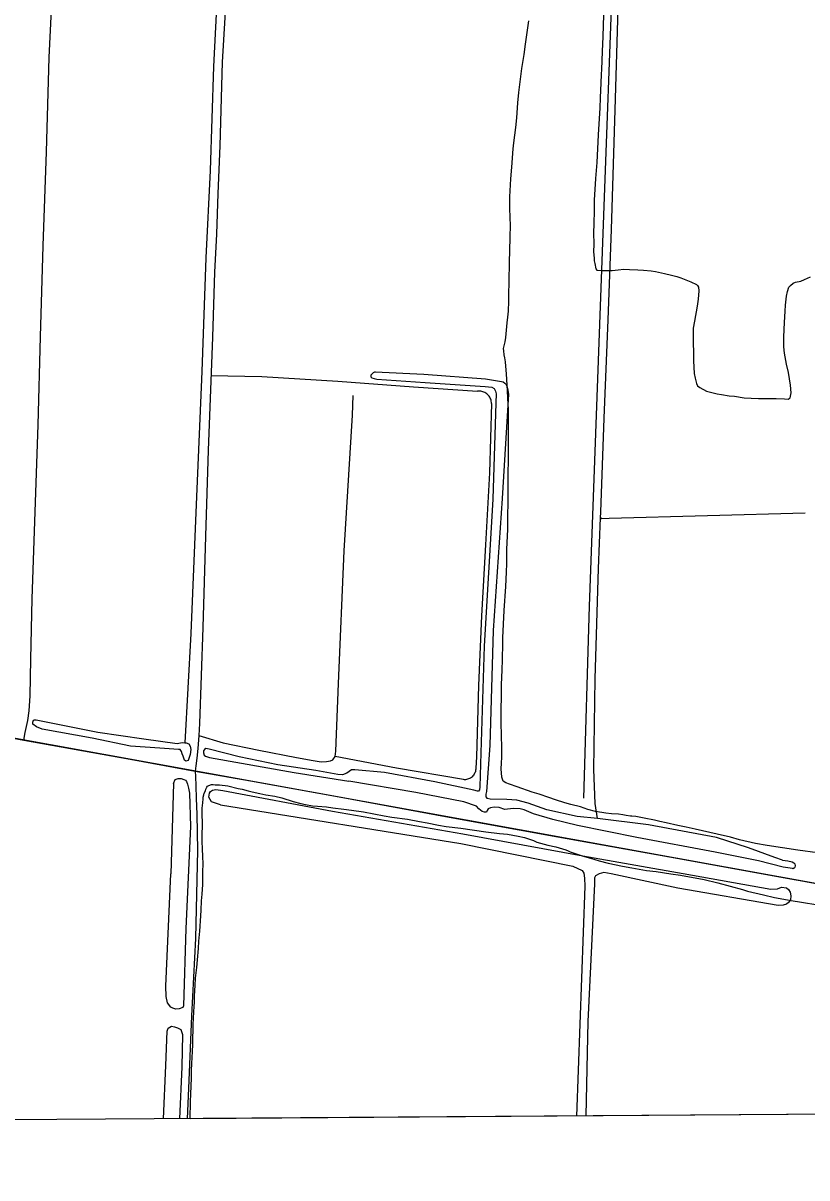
# Model space of a CAD drawing. Extents: x 3508733 to 3546731, y 546897 to 572481.
# Drawn here: x 3530654 to 3532290, y 552296 to 554707 of the extents above; entities that cross this region are included whole.
import ezdxf

# ---------------------------------------------------------------- set-up
doc = ezdxf.new("R2010")
doc.units = 0
for name, color, linetype in [('V-DTCH-CNTR', 7, 'Continuous'), ('V-GRID-FRAM', 7, 'Continuous'), ('V-RAIL-TRAK', 7, 'Continuous'), ('V-ROAD-CNTR', 7, 'Continuous'), ('V-SITE-VEGE', 7, 'Continuous'), ('V-TOPO-SHOR', 7, 'Continuous')]:
    doc.layers.add(name, color=color, linetype=linetype)

msp = doc.modelspace()

# ---------------------------------------------------------------- linework, layer by layer
at = {"layer": 'V-DTCH-CNTR'}
for points in [[(3530655.7, 553210.2), (3530658.8, 553226.1), (3530664.3, 553250.7), (3530666.8, 553271.1), (3530668.8, 553302.6), (3530670.6, 553378.8), (3530673, 553505.1), (3530678.2, 553646.5), (3530685.9, 553868.4), (3530690.3, 554051.8), (3530696, 554241.9), (3530703.2, 554438.5), (3530708.7, 554635.2), (3530718.3, 554834.6), (3530718.4, 554836.8)], [(3531080.8, 554811.6), (3531078.3, 554765.9), (3531069.8, 554625.5), (3531064.9, 554450.7), (3531060.9, 554351.5), (3531057.8, 554266), (3531053.8, 554186.7), (3531049.3, 554051.5), (3531046.5, 553977.2), (3531040.7, 553815.5), (3531034.8, 553635.6), (3531029.1, 553444.9), (3531022.5, 553244.7), (3531020.9, 553219.7), (3531019.1, 553192.8), (3531016.9, 553172.5), (3531014.6, 553156.3), (3531013.6, 553145.1)], [(3531824.6, 553088.5), (3531836.3, 553489.6), (3531851.4, 553888.6), (3531867.9, 554343.7), (3531884.1, 554775.9), (3531749, 554778.9), (3531679.7, 554780.4), (3531566.1, 554786.6), (3531395.7, 554799.1)], [(3531046.3, 553971.4), (3531152.7, 553969.3), (3531311.3, 553959.7), (3531469.3, 553947.5), (3531602.6, 553938.4)], [(3531020.9, 553219.7), (3531072.1, 553204.5), (3531146.4, 553189), (3531224.7, 553173.5), (3531259.7, 553167.2), (3531276.3, 553164.8), (3531287.4, 553165.3), (3531296.2, 553167.1), (3531300.7, 553168.7), (3531305.8, 553176), (3531307.2, 553186.7), (3531312.7, 553328.5), (3531324.4, 553604.9), (3531341.6, 553888.1), (3531343.4, 553929.4)], [(3531631.9, 553912.8), (3531631.8, 553915.1), (3531631.5, 553917.4), (3531631, 553919.7), (3531630.3, 553921.9), (3531629.4, 553924), (3531628.3, 553926.1), (3531627, 553928), (3531625.5, 553929.8), (3531623.9, 553931.5), (3531622.2, 553933), (3531620.3, 553934.4), (3531618.3, 553935.6), (3531616.2, 553936.6), (3531614.1, 553937.4), (3531611.8, 553938), (3531609.5, 553938.4), (3531607.2, 553938.6), (3531604.9, 553938.6), (3531602.6, 553938.4)], [(3531631.9, 553912.8), (3531627.7, 553767.7), (3531619.7, 553617.9), (3531611.1, 553469.7), (3531605.1, 553324.2), (3531600.6, 553175.4), (3531599, 553151.4)], [(3531573.2, 553127.5), (3531433.6, 553151.8), (3531305.8, 553176)], [(3531013.6, 553145.1), (3531013.9, 553134.3), (3531014.8, 553114.4), (3531015.8, 553088), (3531016.2, 553071.9), (3531016.7, 553054.6), (3531018.2, 552980.4)], [(3531599, 553151.4), (3531599, 553149.2), (3531598.7, 553147), (3531598.3, 553144.8), (3531597.6, 553142.7), (3531596.8, 553140.7), (3531595.8, 553138.7), (3531594.5, 553136.9), (3531593.1, 553135.2), (3531591.6, 553133.6), (3531589.9, 553132.1), (3531588.1, 553130.9), (3531586.1, 553129.8), (3531584.1, 553128.9), (3531582, 553128.2), (3531579.8, 553127.7), (3531577.6, 553127.4), (3531575.4, 553127.4), (3531573.2, 553127.5)], [(3531018.2, 552980.4), (3531013.8, 552795.7), (3531005.5, 552634.7)], [(3531005.5, 552634.7), (3531000.3, 552499.1), (3530996.5, 552419.7)]]:
    msp.add_lwpolyline(points, dxfattribs=at)
at = {"layer": 'V-GRID-FRAM'}
msp.add_lwpolyline([(3512800, 570478.9), (3544431.3, 570695.1), (3544563.5, 552512.4), (3512916.4, 552296.1), (3512800, 570478.9)], dxfattribs=at)
at = {"layer": 'V-RAIL-TRAK'}
msp.add_lwpolyline([(3530551.3, 553229.5), (3530655.7, 553210.2), (3530877.5, 553170.4), (3531013.6, 553145.1), (3531128.6, 553125.3), (3531321.9, 553090.3), (3531536.3, 553050.8), (3531770.5, 553008.2), (3532003.7, 552966.3), (3532267.6, 552918.2), (3532268.3, 552918.1), (3532482.7, 552879), (3532548.5, 552867.2), (3532577.7, 552861.9), (3532594.1, 552858.9), (3532795.9, 552822.6), (3532967.8, 552790.7), (3533155.5, 552757)], dxfattribs=at)
at = {"layer": 'V-ROAD-CNTR'}
msp.add_lwpolyline([(3525992.9, 554060.5), (3527674.1, 553757.9), (3529517, 553417.1), (3532558.2, 552865.9), (3534383.8, 552533.2)], dxfattribs=at)
at = {"layer": 'V-SITE-VEGE'}
for p, q in [((3531032.5, 553099.6), (3531034.8, 553104.4)), ((3531034.8, 553104.4), (3531035.8, 553107.3)), ((3531035.8, 553107.3), (3531037.8, 553112)), ((3531037.8, 553112), (3531039.1, 553113.9)), ((3531039.1, 553113.9), (3531042, 553115.2)), ((3531042, 553115.2), (3531047.8, 553117.4)), ((3531047.8, 553117.4), (3531051.3, 553117.3)), ((3531051.3, 553117.3), (3531055.5, 553117)), ((3531055.5, 553117), (3531058.7, 553116.9)), ((3531058.7, 553116.9), (3531064.4, 553116.5)), ((3531064.4, 553116.5), (3531081.4, 553114.4)), ((3531081.4, 553114.4), (3531103.1, 553109.1)), ((3531103.1, 553109.1), (3531111.4, 553107.4)), ((3531111.4, 553107.4), (3531123.8, 553104.3)), ((3531123.8, 553104.3), (3531132.1, 553102)), ((3531029.1, 553078.9), (3531029.8, 553087.5)), ((3531029.8, 553087.5), (3531029.9, 553091)), ((3531029.9, 553091), (3531031.2, 553096.1)), ((3531031.2, 553096.1), (3531032.5, 553099.6)), ((3531132.1, 553102), (3531148.4, 553098.3)), ((3531148.4, 553098.3), (3531161.1, 553095.9)), ((3531161.1, 553095.9), (3531180, 553092.8)), ((3531180, 553092.8), (3531194, 553089.5)), ((3531194, 553089.5), (3531218, 553082.1)), ((3531218, 553082.1), (3531233.9, 553077.5)), ((3531028.1, 553048.1), (3531028.3, 553068)), ((3531028.3, 553068), (3531029.1, 553078.9)), ((3531233.9, 553077.5), (3531243.8, 553075.4)), ((3531243.8, 553075.4), (3531258.5, 553073)), ((3531258.5, 553073), (3531269.1, 553072.3)), ((3531269.1, 553072.3), (3531287.6, 553070.5)), ((3531287.6, 553070.5), (3531301, 553068.4)), ((3531301, 553068.4), (3531324, 553065.6)), ((3531324, 553065.6), (3531340, 553063.5)), ((3531340, 553063.5), (3531364.9, 553060.6)), ((3531364.9, 553060.6), (3531407.7, 553052.1)), ((3531027.9, 553000.1), (3531028.4, 553044)), ((3531028.4, 553044), (3531028.1, 553048.1)), ((3531407.7, 553052.1), (3531424, 553049.4)), ((3531424, 553049.4), (3531456.9, 553044.8)), ((3531456.9, 553044.8), (3531481.8, 553040.1)), ((3531481.8, 553040.1), (3531497.8, 553037.3)), ((3531497.8, 553037.3), (3531521.4, 553032.6)), ((3531521.4, 553032.6), (3531537.1, 553029.8)), ((3531537.1, 553029.8), (3531568.1, 553026)), ((3531568.1, 553026), (3531620.5, 553018.7)), ((3531620.5, 553018.7), (3531648.6, 553015.1)), ((3531648.6, 553015.1), (3531665.2, 553014)), ((3531665.2, 553014), (3531687.6, 553009.6)), ((3531687.6, 553009.6), (3531700.7, 553006.9)), ((3531028.6, 552980.9), (3531027.9, 553000.1)), ((3531700.7, 553006.9), (3531719.5, 553000.2)), ((3531719.5, 553000.2), (3531726.8, 552997)), ((3531726.8, 552997), (3531749.8, 552990.9)), ((3531749.8, 552990.9), (3531766.4, 552987.2)), ((3531766.4, 552987.2), (3531787.4, 552981.2)), ((3531029.4, 552969.4), (3531028.6, 552980.9)), ((3531029.9, 552949.9), (3531029.4, 552969.4)), ((3531787.4, 552981.2), (3531792.2, 552978.9)), ((3531792.2, 552978.9), (3531796, 552977)), ((3531796, 552977), (3531821.5, 552968.7)), ((3531821.5, 552968.7), (3531838.7, 552963.4)), ((3531838.7, 552963.4), (3531856.6, 552958.3)), ((3531029.2, 552916), (3531029.7, 552937.1)), ((3531029.7, 552937.1), (3531029.9, 552949.9)), ((3531856.6, 552958.3), (3531875.8, 552953.3)), ((3531875.8, 552953.3), (3531905.1, 552947.2)), ((3531905.1, 552947.2), (3531925.2, 552943.5)), ((3531925.2, 552943.5), (3531955.6, 552938)), ((3531955.6, 552938), (3531976, 552935.5)), ((3531976, 552935.5), (3532006.4, 552931)), ((3531029.1, 552908.6), (3531029.2, 552916)), ((3532006.4, 552931), (3532026.5, 552927.9)), ((3532026.5, 552927.9), (3532075.7, 552919)), ((3532075.7, 552919), (3532104.1, 552912.3)), ((3532104.1, 552912.3), (3532155.8, 552898.3)), ((3531026.8, 552874.7), (3531027.9, 552888.1)), ((3531027.9, 552888.1), (3531029.1, 552908.6)), ((3532155.8, 552898.3), (3532166.6, 552895)), ((3532166.6, 552895), (3532199.8, 552886.9)), ((3531026.2, 552855.2), (3531026.8, 552874.7)), ((3532199.8, 552886.9), (3532222.8, 552881.5)), ((3532222.8, 552881.5), (3532257.6, 552875)), ((3532257.6, 552875), (3532279.3, 552871.6)), ((3532279.3, 552871.6), (3532313.2, 552865.8)), ((3531023.2, 552811.4), (3531025.1, 552843)), ((3531025.1, 552843), (3531026.2, 552855.2)), ((3531021, 552790.6), (3531023.2, 552811.4)), ((3531018.3, 552751.3), (3531020.2, 552775.3)), ((3531020.2, 552775.3), (3531021, 552790.6)), ((3531017.2, 552735.3), (3531018.3, 552751.3)), ((3531014, 552712.9), (3531017.2, 552735.3)), ((3531012.3, 552676.1), (3531013.5, 552697.9)), ((3531013.5, 552697.9), (3531014, 552712.9)), ((3531011.9, 552663.7), (3531012.3, 552676.1)), ((3531010.7, 552643.2), (3531011.1, 552653.1)), ((3531011.1, 552653.1), (3531011.9, 552663.7)), ((3531009.4, 552617.3), (3531010.2, 552627.8)), ((3531010.2, 552627.8), (3531010.7, 552643.2)), ((3531008.8, 552591), (3531009.2, 552601.6)), ((3531009.2, 552601.6), (3531009.4, 552617.3)), ((3531008.6, 552573.1), (3531008.8, 552591)), ((3531007, 552545.9), (3531007.8, 552561.6)), ((3531007.8, 552561.6), (3531008.6, 552573.1)), ((3531006.1, 552518.7), (3531006.3, 552536)), ((3531006.3, 552536), (3531007, 552545.9)), ((3531004.2, 552470.8), (3531005.6, 552504.7)), ((3531005.6, 552504.7), (3531006.1, 552518.7)), ((3531003, 552419.7), (3531003.4, 552455.7)), ((3531003.4, 552455.7), (3531004.2, 552470.8)), ((3534771.4, 552445.5), (3531003, 552419.7))]:
    msp.add_line(p, q, dxfattribs=at)
for points in [[(3531865.5, 554723.7), (3531865.2, 554701.6), (3531864.6, 554678.9), (3531863, 554647.6), (3531861.6, 554610.1), (3531860.8, 554600.6), (3531860.3, 554581.7), (3531858.7, 554551.3), (3531857.8, 554529.2), (3531856.1, 554496.3), (3531854.6, 554473.9), (3531851.7, 554416), (3531849.1, 554382.7), (3531846.6, 554337.3), (3531846.1, 554316.2), (3531845.7, 554287.1), (3531844.9, 554270.1), (3531845.3, 554244.5), (3531845.1, 554229.8), (3531846.2, 554215.7), (3531846.5, 554210.3), (3531847.4, 554204.8), (3531850.1, 554193.6), (3531851.7, 554191), (3531863.2, 554190.6), (3531884, 554190.3), (3531896.5, 554192.1), (3531908, 554192.9), (3531920.2, 554192.2), (3531937.5, 554191.6), (3531949, 554190.9)], [(3531666.1, 553650.1), (3531667.1, 553733.6), (3531666.6, 553742.2), (3531666.9, 553776.2), (3531667.7, 553784.5), (3531667.3, 553808.5), (3531667.6, 553831.8), (3531667.4, 553847.2), (3531667.6, 553862.9), (3531667.2, 553884.7), (3531667.4, 553900), (3531666.4, 553923.7), (3531665.6, 553939.4), (3531663.5, 553974.6), (3531662, 553990.6), (3531661.5, 553999.6), (3531660, 554007.9), (3531658.5, 554014.7), (3531657.6, 554022.7), (3531657.3, 554027.8), (3531660.4, 554041.2), (3531662.1, 554050.8), (3531665, 554081.5), (3531665.8, 554093.3), (3531667.5, 554105.2), (3531668.1, 554126.3), (3531668.2, 554141.6), (3531668.8, 554165.6), (3531669.4, 554210.1), (3531670.2, 554229.9), (3531670.6, 554261.3), (3531671.8, 554283.7), (3531670.3, 554319.9), (3531670.2, 554343.9), (3531672, 554381.6), (3531674.2, 554406.5), (3531677.1, 554444.3), (3531678.3, 554457.1), (3531682.8, 554489), (3531685.2, 554509.2), (3531687.2, 554540.8), (3531689.1, 554561.9), (3531695.4, 554611.8), (3531700.2, 554641.5), (3531702.7, 554662.6), (3531710, 554711.5)], [(3531949, 554190.9), (3531965, 554189.7), (3531974.5, 554188.3), (3531993.1, 554184), (3532007.4, 554180.9), (3532018.6, 554177.9), (3532026.9, 554175.3), (3532048.2, 554166.7), (3532059.7, 554161.1), (3532061.9, 554159.2), (3532064.1, 554155.3), (3532064.7, 554147.9), (3532063.2, 554130.7), (3532061.1, 554115.7), (3532055.6, 554084.4), (3532053.2, 554069.7), (3532052.8, 554061), (3532052.6, 554047.3), (3532052.8, 554036.7), (3532053.3, 554022.3), (3532053.6, 554017.2), (3532053.4, 554001.5), (3532055.3, 553975.2), (3532056.8, 553965.9), (3532059.6, 553954.7), (3532061.7, 553949.6), (3532066.8, 553946), (3532081.1, 553938.8), (3532088.8, 553936.1), (3532102.8, 553933.1), (3532112.4, 553931.4), (3532127.8, 553929), (3532138.9, 553927.9), (3532159.1, 553924.8), (3532173.8, 553923.6), (3532189.1, 553923.5), (3532212.2, 553923.5), (3532226.3, 553923.3), (3532243.5, 553922.2), (3532251.5, 553921.8), (3532255.7, 553924.3), (3532257.8, 553935.1), (3532256, 553951.2), (3532251.8, 553977.8), (3532247.9, 553995.1), (3532243.7, 554017.9), (3532242.5, 554031.3), (3532242.5, 554051.8), (3532243.4, 554082.2), (3532244.7, 554105.2), (3532245.8, 554118.3), (3532247.9, 554136.9), (3532249.6, 554146.8), (3532252.9, 554155.7), (3532255.8, 554159.2), (3532261.7, 554164.2), (3532266.2, 554166.1), (3532277.7, 554168.5), (3532285.4, 554171.3), (3532298, 554177.3)], [(3532312.3, 552974.8), (3532271.7, 552980.4), (3532207.1, 552989.8), (3532183.2, 552993.9), (3532149.7, 553001.9), (3532130.9, 553007.6), (3532103.1, 553014), (3532056.8, 553024.4), (3532038.3, 553028.5), (3532021, 553031.9), (3531996.8, 553037.3), (3531983.7, 553040), (3531972.2, 553042.7), (3531950.5, 553046.8), (3531940.3, 553049.1), (3531933.6, 553050.8), (3531925.2, 553051.2), (3531922.1, 553051.3), (3531913.4, 553052.6), (3531905.8, 553054), (3531896.8, 553055.1), (3531882.7, 553055.9), (3531870.6, 553057.3), (3531848.9, 553061.1), (3531833.2, 553065.4), (3531817.9, 553070.4), (3531797.8, 553075.7), (3531785.4, 553079.4), (3531765.3, 553085.1), (3531751.9, 553090), (3531731.2, 553097.3), (3531717.2, 553101.6), (3531685.3, 553112.2), (3531669.3, 553117.8), (3531661.7, 553120.8), (3531656.3, 553124.4), (3531654.1, 553130.5), (3531653.8, 553132.7), (3531653, 553142), (3531652.4, 553149.7), (3531653.2, 553162.8), (3531653.7, 553173.7), (3531653.6, 553197.7), (3531653.2, 553217.2), (3531652.3, 553249.2), (3531652.5, 553271), (3531652.6, 553303.6), (3531652.8, 553325.4), (3531654.2, 553356.8), (3531654.7, 553377.9), (3531655.4, 553412.4), (3531655.6, 553423.6), (3531658.1, 553480.6), (3531661.9, 553530.4), (3531663.2, 553560.5), (3531663.7, 553578.7), (3531664.1, 553607.9), (3531666.1, 553650.1)]]:
    msp.add_lwpolyline(points, dxfattribs=at)
at = {"layer": 'V-TOPO-SHOR'}
for p, q in [((3531855.5, 553568.3), (3531859.3, 553674.3)), ((3530968.4, 553119.2), (3530962.7, 552931.1))]:
    msp.add_line(p, q, dxfattribs=at)
for points in [[(3531862, 553672.2), (3531859.3, 553674.3), (3531860.1, 553686.1), (3531867.3, 553882.1), (3531875.2, 554087.2), (3531882.3, 554276.3), (3531890.1, 554525.7), (3531898.3, 554808.3), (3531905.4, 555113.8), (3531917.8, 555399.2), (3531927.7, 555652.7), (3531940.1, 556002.5), (3531952, 556299.6), (3531961, 556598.2)], [(3531061.9, 554822.2), (3531051.8, 554616.3), (3531044.7, 554399.1), (3531035.5, 554216.6), (3531027, 553979.6), (3531015.7, 553702.1), (3531004.5, 553432.3), (3530991.8, 553204.4)], [(3531389.2, 553978.8), (3531385, 553976.6), (3531380, 553971.8), (3531380, 553968.6), (3531381.9, 553966.6), (3531386.8, 553964.9), (3531392.6, 553963.5), (3531493.8, 553956.5), (3531618.7, 553948.6), (3531632.6, 553946.8), (3531637.8, 553943.9), (3531640.6, 553938.3), (3531641.3, 553936), (3531641.9, 553932.8), (3531641.3, 553914), (3531634.5, 553712.8), (3531616.4, 553406.2), (3531609.9, 553183.6), (3531607.8, 553112.6), (3531607.1, 553106.4), (3531604.8, 553103.5), (3531602.5, 553103.5), (3531594.8, 553105.6), (3531513.8, 553122.7), (3531408.5, 553142.7), (3531346.9, 553148.3)], [(3531389.2, 553978.8), (3531490.4, 553973.8), (3531619.2, 553964.5), (3531644.5, 553960.3), (3531653.2, 553958.6), (3531656.1, 553957.9), (3531659.7, 553955.3), (3531662.6, 553952.3), (3531664.1, 553948.8), (3531665.7, 553944.2), (3531667.5, 553932.2), (3531654, 553714.5), (3531635.3, 553439.1), (3531628.3, 553198.7), (3531621.7, 553102.9)], [(3532286.6, 553683.9), (3532082.6, 553678.5), (3531877.4, 553672.7), (3531862, 553672.2)], [(3531853.5, 553046.5), (3531848.3, 553077.8), (3531845.7, 553148.5), (3531848.7, 553338.3), (3531855.5, 553568.3)], [(3530978.9, 553190.5), (3530939.4, 553193.5), (3530878.4, 553197.5), (3530798.1, 553214), (3530694.2, 553232.7), (3530682.2, 553237.7), (3530674.5, 553243.6), (3530674.5, 553247.5), (3530676.2, 553251.7), (3530678.2, 553252.6), (3530681.4, 553252.6)], [(3530681.4, 553252.6), (3530810.6, 553226.5), (3530906.5, 553212.4), (3530975.8, 553203.2)], [(3530975.8, 553203.2), (3530986.2, 553204.7), (3530991.8, 553204.4), (3530994.7, 553204.2), (3531000.5, 553202.6), (3531002.7, 553197.7), (3531004.6, 553190.5), (3531002.8, 553179.8), (3530998.8, 553167.5), (3530993.6, 553166), (3530991, 553167.9), (3530989.8, 553172.2), (3530988.5, 553176.7), (3530986.6, 553181.3), (3530984.7, 553186.2), (3530981.9, 553190.1), (3530978.9, 553190.5)], [(3531346.9, 553148.3), (3531340.1, 553147.8), (3531330.3, 553141.1), (3531321.2, 553137.6), (3531311.1, 553138.3), (3531265.5, 553146.7), (3531186.1, 553158.6), (3531105.5, 553175.1), (3531042.8, 553191.4), (3531036, 553192.4), (3531032.7, 553190.5), (3531030.7, 553187.6), (3531030.7, 553183.7), (3531032.2, 553178.8), (3531035.1, 553176.5), (3531043.5, 553173.9), (3531220, 553142.6), (3531334.1, 553124.2)], [(3530968.4, 553119.2), (3530971.7, 553127.6), (3530977.6, 553129.8), (3530984.1, 553129.7), (3530989.9, 553128.1), (3530993.5, 553126.1), (3530995.1, 553123.8), (3530997.3, 553117.9), (3530999.8, 553109.4), (3531001.6, 553099), (3531003.4, 553029.6), (3530994.1, 552816.5), (3530989.4, 552655), (3530987.7, 552651.8), (3530980.2, 552649), (3530973.1, 552648.4), (3530966.6, 552650.4), (3530962.4, 552652.7), (3530955.7, 552661.2), (3530952.9, 552674.6), (3530951.9, 552696.6), (3530962.7, 552931.1)], [(3531066.1, 553075), (3531047.7, 553081.3), (3531042.3, 553090.8), (3531043.1, 553099.2), (3531045.4, 553102.4), (3531049.6, 553105.6), (3531056.5, 553107.2), (3531071, 553104.7), (3531299.8, 553061.6), (3531572.2, 553014.7), (3531822.6, 552968.7), (3532032.3, 552931.6), (3532215.3, 552899)], [(3531622.9, 553063.1), (3531621.3, 553059.9), (3531617.4, 553059.6), (3531612.2, 553061), (3531605.8, 553066.3), (3531600.9, 553071.8), (3531574.1, 553081.2), (3531473.7, 553100.5), (3531334.1, 553124.2)], [(3531621.7, 553102.9), (3531620.1, 553097.4), (3531620.4, 553091.5), (3531622.6, 553087.8)], [(3532239.5, 552959.4), (3532223.6, 552964.7), (3532168.3, 552985.2), (3532101.4, 553007), (3531959.5, 553033.3), (3531853.5, 553046.5), (3531811.1, 553050.9), (3531747.3, 553064.6), (3531708.5, 553078.7), (3531684.8, 553084.8), (3531663.8, 553086), (3531629.4, 553086.4), (3531622.6, 553087.8)], [(3531066.1, 553075), (3531568.1, 552994), (3531801.6, 552946.9), (3531821, 552937.6), (3531824.8, 552932.4), (3531826, 552922), (3531827.1, 552905.1), (3531809.3, 552425.2)], [(3532260.4, 552942.2), (3532240.9, 552944.7), (3532189.5, 552958.3), (3532099.1, 552976.2), (3531935.2, 553007), (3531811.8, 553032.1), (3531760, 553044.4), (3531719.6, 553056.2), (3531700.5, 553064.8), (3531691.5, 553066.6), (3531677.2, 553067.1), (3531659.9, 553065.3), (3531647.7, 553069), (3531637.3, 553069.8), (3531630.1, 553068.9), (3531625.2, 553066.4), (3531622.9, 553063.1)], [(3532239.5, 552959.4), (3532250.5, 552958.3), (3532259.5, 552955.9), (3532263.4, 552953.9), (3532265.3, 552951.6), (3532265.9, 552947.7), (3532264.9, 552944.5), (3532264.2, 552943.2), (3532261.9, 552941.6), (3532260.4, 552942.2)], [(3532215.3, 552899), (3532229.2, 552899.2), (3532237.4, 552903), (3532248, 552901.5), (3532252.2, 552898.2), (3532255.4, 552892.7), (3532256.6, 552884.6), (3532255.9, 552876.5), (3532252.2, 552870.7), (3532248, 552867.2), (3532240.8, 552865.6), (3532230.1, 552864.4), (3532020.9, 552900.6), (3531881.5, 552930.8), (3531866.3, 552933.5), (3531856.6, 552930.7), (3531849.4, 552926.9), (3531847.1, 552922.4), (3531846.7, 552910.1)], [(3531846.7, 552910.1), (3531832.9, 552622.9), (3531829.2, 552425.3)], [(3530947.4, 552419.3), (3530951.9, 552530.5), (3530954.7, 552602.2), (3530957, 552608.7), (3530963.9, 552612.8), (3530970.4, 552611.4), (3530976.8, 552609.7), (3530983.6, 552606.1), (3530985.2, 552601.5), (3530986.7, 552595.7), (3530985.3, 552527.9), (3530981, 552419.5)]]:
    msp.add_lwpolyline(points, dxfattribs=at)

doc.saveas('drawing.dxf')
